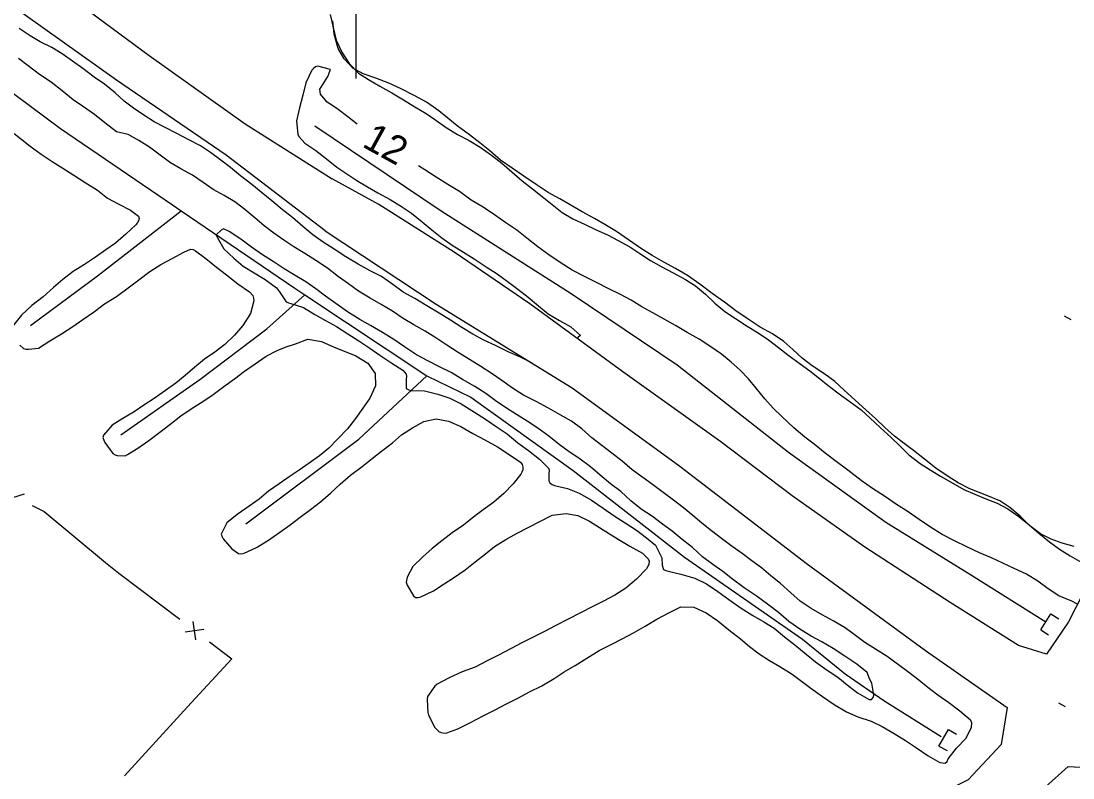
# Model space of a CAD drawing. Extents: x 219136 to 222520, y 5421589 to 5424530.
# Drawn here: x 221364.2 to 221476.8, y 5423515.1 to 5423596.2 of the extents above; entities that cross this region are included whole.
import ezdxf

# ---------------------------------------------------------------- set-up
doc = ezdxf.new("R2010")
doc.units = 0
for name, color, linetype in [('Level 1', 7, 'Continuous'), ('Level 19', 7, 'Continuous'), ('Level 2', 7, 'Continuous'), ('Level 26', 7, 'Continuous'), ('Level 3', 7, 'Continuous'), ('Level 37', 7, 'Continuous'), ('Level 4', 7, 'Continuous'), ('Level 61', 7, 'Continuous'), ('Level 7', 7, 'Continuous')]:
    doc.layers.add(name, color=color, linetype=linetype)

msp = doc.modelspace()

# ---------------------------------------------------------------- linework, layer by layer
at = {"layer": 'Level 1'}
for points in [[(221374.39, 5423584.29), (221373.12, 5423585.25), (221372.02, 5423586.17), (221370.84, 5423586.97), (221369.73, 5423587.72), (221368.55, 5423588.68), (221367.39, 5423589.61), (221366.14, 5423590.45), (221364.92, 5423591.38), (221363.87, 5423592.16)], [(221363.43, 5423584.14), (221365.12, 5423582.76), (221366.3, 5423581.91), (221367.48, 5423581.14), (221368.63, 5423580.42), (221369.83, 5423579.68), (221371.01, 5423578.89), (221372.34, 5423578.04), (221373.41, 5423577.2), (221374.63, 5423576.56), (221375.87, 5423575.92), (221376.73, 5423575.29), (221376.81, 5423575.04), (221376.74, 5423574.78), (221376.61, 5423574.54), (221376.44, 5423574.34), (221375.39, 5423573.35), (221374.28, 5423572.39), (221373.23, 5423571.67), (221372.15, 5423570.89), (221370.96, 5423570.11), (221369.74, 5423569.34), (221368.62, 5423568.51), (221367.65, 5423567.63), (221366.54, 5423566.64), (221365.33, 5423565.71), (221364.22, 5423564.69), (221363.35, 5423563.61)], [(221416.78, 5423556.85), (221415.65, 5423557.67), (221414.51, 5423558.45), (221413.39, 5423559.18), (221412.2, 5423559.94), (221410.98, 5423560.68), (221409.77, 5423561.47), (221408.58, 5423562.23), (221407.43, 5423562.95), (221406.22, 5423563.64), (221405.08, 5423564.31), (221403.95, 5423565.09), (221402.73, 5423565.83), (221401.54, 5423566.49), (221400.31, 5423567.26), (221399.22, 5423568.02), (221398.17, 5423568.79), (221396.97, 5423569.69), (221395.73, 5423570.54), (221394.55, 5423571.28), (221393.37, 5423572), (221392.3, 5423572.69), (221391.25, 5423573.44), (221390.21, 5423574.23), (221389.19, 5423575.09), (221388.14, 5423575.98), (221387.06, 5423576.81), (221385.91, 5423577.48), (221384.75, 5423578.14), (221383.67, 5423578.89), (221382.51, 5423579.66), (221381.29, 5423580.33), (221380.18, 5423581), (221379.06, 5423581.79), (221377.92, 5423582.65), (221376.77, 5423583.37), (221375.64, 5423584), (221374.39, 5423584.29)], [(221364.03, 5423561.48), (221364.44, 5423561.12), (221364.69, 5423561.04), (221364.95, 5423561.02), (221366.04, 5423561.13), (221367.26, 5423561.93), (221368.48, 5423562.68), (221369.71, 5423563.46), (221370.78, 5423564.2), (221372.02, 5423565.07), (221373.11, 5423565.87), (221374.4, 5423566.68), (221375.63, 5423567.6), (221376.78, 5423568.47), (221377.97, 5423569.34), (221379.12, 5423570.1), (221380.33, 5423570.75), (221381.59, 5423571.42), (221382.32, 5423571.74), (221382.59, 5423571.7), (221382.83, 5423571.58), (221383.94, 5423570.74), (221385.11, 5423569.82), (221386.15, 5423569), (221387.38, 5423568.04), (221388.64, 5423567.18), (221388.98, 5423566.78), (221389.07, 5423566.48), (221389.09, 5423566.22)], [(221389.09, 5423566.22), (221388.72, 5423564.84), (221387.92, 5423563.58), (221387.02, 5423562.53), (221386, 5423561.55), (221384.9, 5423560.73), (221383.81, 5423559.95), (221382.76, 5423559.11), (221381.75, 5423558.22), (221380.75, 5423557.41), (221379.63, 5423556.6), (221378.4, 5423555.76), (221377.32, 5423555.04), (221376.27, 5423554.34), (221375.06, 5423553.62), (221373.92, 5423552.88), (221373, 5423551.81), (221372.93, 5423551.57), (221373.01, 5423551.29), (221373.15, 5423551.04), (221373.99, 5423549.86), (221374.23, 5423549.72), (221374.47, 5423549.64), (221375.31, 5423549.63), (221375.57, 5423549.76), (221376.68, 5423550.42), (221377.85, 5423551.26), (221379.01, 5423552.15), (221380.09, 5423552.97), (221381.29, 5423553.88), (221382.47, 5423554.73), (221383.63, 5423555.44), (221384.74, 5423556.18), (221385.89, 5423557.02), (221387.02, 5423557.86), (221388.1, 5423558.67), (221389.24, 5423559.48), (221390.42, 5423560.27), (221391.58, 5423560.89), (221392.57, 5423561.29), (221393.56, 5423561.6)], [(221393.56, 5423561.6), (221394.88, 5423562.09), (221396.34, 5423561.86), (221397.69, 5423561.25), (221398.87, 5423560.8), (221400.03, 5423560.31), (221401.31, 5423559.54), (221402.08, 5423558.43), (221402.13, 5423557.12), (221401.51, 5423555.8), (221400.77, 5423554.72), (221399.98, 5423553.6), (221399.11, 5423552.51), (221398.08, 5423551.44), (221397.11, 5423550.44), (221396.11, 5423549.62), (221395.02, 5423548.84), (221393.95, 5423548.09), (221392.89, 5423547.35), (221391.8, 5423546.62), (221390.68, 5423545.82), (221389.66, 5423544.98), (221388.59, 5423544.23), (221387.32, 5423543.33), (221386.19, 5423542.44), (221385.61, 5423541.23), (221385.7, 5423540.95), (221385.81, 5423540.72), (221386.73, 5423539.64), (221387.45, 5423539.14), (221387.77, 5423539.13), (221388.05, 5423539.18), (221389.37, 5423539.81), (221390.68, 5423540.58), (221391.86, 5423541.43), (221392.97, 5423542.23), (221394.04, 5423543.04), (221395.15, 5423543.85), (221396.23, 5423544.7), (221397.3, 5423545.61), (221398.34, 5423546.57), (221399.46, 5423547.54), (221400.68, 5423548.47), (221401.77, 5423549.32), (221402.75, 5423550.11), (221403.96, 5423550.99), (221404.91, 5423551.87), (221406.07, 5423552.62), (221407.31, 5423553.29), (221408.63, 5423553.59), (221409.94, 5423553.33), (221411.26, 5423552.74), (221412.55, 5423552.02), (221413.84, 5423551.34), (221415.19, 5423550.58), (221416.44, 5423549.76), (221417.66, 5423548.93), (221417.82, 5423548.67), (221417.91, 5423548.4), (221417.91, 5423548.13), (221417.8, 5423547.86), (221417.67, 5423547.64), (221416.87, 5423546.62), (221415.87, 5423545.57), (221414.8, 5423544.65)], [(221455.66, 5423528.92), (221454.54, 5423529.63), (221453.53, 5423530.38), (221452.42, 5423531.21), (221451.13, 5423531.95), (221449.97, 5423532.58), (221448.79, 5423533.27), (221447.62, 5423534.04), (221446.6, 5423534.96), (221445.49, 5423535.93), (221444.47, 5423536.77), (221443.45, 5423537.61), (221442.42, 5423538.36), (221441.39, 5423539.14), (221440.32, 5423539.92), (221439.17, 5423540.77), (221438.09, 5423541.59), (221437.09, 5423542.4), (221436.12, 5423543.23), (221435.1, 5423544.05), (221434.03, 5423544.85), (221432.93, 5423545.69), (221431.8, 5423546.54), (221430.74, 5423547.3), (221429.62, 5423548.13), (221428.53, 5423549.04), (221427.45, 5423549.9), (221426.35, 5423550.71), (221425.3, 5423551.53), (221424.21, 5423552.49), (221423.11, 5423553.31), (221421.9, 5423554), (221420.64, 5423554.73), (221419.33, 5423555.44), (221417.97, 5423556.12), (221416.78, 5423556.85)], [(221414.8, 5423544.65), (221413.67, 5423543.83), (221412.67, 5423543.08), (221411.53, 5423542.19), (221410.34, 5423541.38), (221409.22, 5423540.52), (221408.2, 5423539.69), (221407.18, 5423538.8), (221406.13, 5423537.75), (221405.5, 5423536.63), (221405.4, 5423536.07), (221405.53, 5423535.78), (221406.19, 5423534.62), (221406.4, 5423534.46), (221406.68, 5423534.45), (221406.96, 5423534.51), (221408.35, 5423535.16), (221409.46, 5423535.9), (221410.57, 5423536.64), (221411.72, 5423537.41), (221412.8, 5423538.27), (221413.89, 5423539.11), (221414.85, 5423539.91), (221416.09, 5423540.65), (221417.29, 5423541.32), (221418.49, 5423541.95), (221419.8, 5423542.62), (221421.05, 5423543.26), (221422.54, 5423543.44), (221423.79, 5423543.23), (221425.05, 5423542.61), (221426.12, 5423541.93), (221427.18, 5423541.27), (221428.28, 5423540.59), (221429.37, 5423539.93), (221430.72, 5423539.18), (221431.34, 5423538.6), (221431.42, 5423538.32), (221431.39, 5423538.01), (221431.3, 5423537.76), (221431.15, 5423537.51), (221430.08, 5423536.41), (221428.94, 5423535.45), (221427.75, 5423534.69), (221426.53, 5423534.06), (221425.41, 5423533.48), (221424.09, 5423532.8), (221422.74, 5423532.11), (221421.38, 5423531.41), (221420.22, 5423530.82), (221419.09, 5423530.24), (221417.81, 5423529.58), (221416.65, 5423528.98), (221415.3, 5423528.28), (221414.09, 5423527.67), (221412.79, 5423527), (221411.39, 5423526.47), (221410, 5423525.85), (221408.71, 5423525.15), (221408.49, 5423524.96), (221407.7, 5423523.84), (221407.67, 5423523.54), (221407.71, 5423522.14), (221407.8, 5423521.83), (221408.48, 5423520.51)], [(221408.48, 5423520.51), (221408.9, 5423520.09), (221409.17, 5423519.98), (221409.49, 5423519.93), (221409.75, 5423519.94), (221410.94, 5423520.37), (221412.3, 5423521.07), (221413.66, 5423521.77), (221414.94, 5423522.43), (221416.07, 5423523.01), (221417.36, 5423523.68), (221418.63, 5423524.33), (221419.92, 5423524.99), (221421.24, 5423525.78), (221422.33, 5423526.5), (221423.5, 5423527.17), (221424.77, 5423527.94), (221426.08, 5423528.76), (221427.36, 5423529.42), (221428.54, 5423530.02), (221429.74, 5423530.65), (221431.02, 5423531.36), (221432.26, 5423532.13), (221433.48, 5423532.78), (221434.82, 5423533.43), (221436.22, 5423533.41), (221437.54, 5423532.81), (221438.78, 5423531.95), (221439.98, 5423530.99), (221441.2, 5423530.03), (221442.17, 5423529.2), (221443.23, 5423528.43), (221444.32, 5423527.71), (221445.42, 5423527.07), (221446.73, 5423526.25), (221447.76, 5423525.47), (221448.76, 5423524.73), (221450, 5423523.83), (221451.24, 5423523), (221452.57, 5423522.2), (221453.78, 5423521.68), (221455.21, 5423521.2), (221456.4, 5423520.64), (221457.67, 5423519.88), (221458.89, 5423519.13), (221460.06, 5423518.34), (221461.31, 5423517.5), (221462.57, 5423516.78), (221463.15, 5423516.71), (221463.34, 5423516.89), (221463.46, 5423517.16), (221464.34, 5423518.3), (221465.33, 5423519.36), (221465.97, 5423520.52), (221465.99, 5423521.07), (221465.83, 5423521.3), (221464.7, 5423522.28), (221463.51, 5423523.16), (221462.36, 5423524), (221461.29, 5423524.8), (221460.3, 5423525.59), (221459.25, 5423526.43), (221458.13, 5423527.25), (221456.93, 5423528.14), (221455.66, 5423528.92)]]:
    msp.add_lwpolyline(points, dxfattribs=at)
at = {"layer": 'Level 19'}
for points in [[(221308.16, 5423630.42), (221321.81, 5423627.23), (221333.51, 5423622.97), (221344.35, 5423617.13), (221355.99, 5423609.35), (221367.5, 5423600.19), (221377.89, 5423592.47), (221388.18, 5423585.16), (221397.48, 5423579.26)], [(221396.73, 5423573.72), (221386.13, 5423581.81), (221374.38, 5423589.83), (221362.74, 5423598.11), (221350.84, 5423608.04), (221338.76, 5423615.61), (221327.89, 5423620.77), (221316.89, 5423623.99), (221307.52, 5423626.72)], [(221478.73, 5423536.53), (221476.35, 5423531.85), (221474, 5423528.37), (221470.98, 5423529.32), (221463.67, 5423533.91), (221454.54, 5423539.83), (221446.73, 5423545.33), (221439.11, 5423551.12), (221428.62, 5423558.59), (221418.65, 5423565.88), (221410.54, 5423571.42), (221402.48, 5423576.51), (221397.48, 5423579.26)], [(221396.73, 5423573.72), (221408.63, 5423565.86), (221423.2, 5423556.9), (221434.71, 5423548.5), (221448.26, 5423538.11), (221461.01, 5423528.78), (221469.77, 5423522.68), (221469.13, 5423518.71), (221465.61, 5423514.92), (221460, 5423512.09), (221450.19, 5423508.8), (221437.04, 5423504.83), (221427.2, 5423501.53)], [(221435.67, 5423489.92), (221452.64, 5423497.48), (221461.47, 5423500.51), (221469.55, 5423505.36), (221471.66, 5423509.64), (221473.85, 5423514.15), (221476.32, 5423516.36), (221480.18, 5423516.14), (221486.62, 5423511.54), (221500.99, 5423501.74), (221513.95, 5423493.66), (221526.9, 5423485.19), (221540.31, 5423475.77), (221555.17, 5423465.85), (221570.47, 5423455.09), (221587.08, 5423443.28)]]:
    msp.add_lwpolyline(points, dxfattribs=at)
at = {"layer": 'Level 2'}
for points in [[(221397.28, 5423596.88), (221397.55, 5423595.62), (221397.9, 5423594.13), (221398.53, 5423592.83), (221399.3, 5423591.63), (221400.29, 5423590.59), (221401.38, 5423589.9), (221402.58, 5423589.2), (221403.88, 5423588.48), (221405.12, 5423587.73), (221406.33, 5423586.99), (221407.54, 5423586.27), (221408.58, 5423585.56), (221409.68, 5423584.75), (221410.91, 5423584.03), (221412.17, 5423583.37), (221413.32, 5423582.65), (221414.53, 5423581.82), (221415.67, 5423580.95), (221416.73, 5423580.01), (221417.83, 5423579.07), (221418.95, 5423578.2), (221419.97, 5423577.39), (221421.05, 5423576.52), (221422.12, 5423575.68), (221423.26, 5423574.99), (221424.51, 5423574.41), (221425.75, 5423573.81), (221426.96, 5423573.26), (221428.11, 5423572.68), (221429.37, 5423571.98), (221430.45, 5423571.29), (221431.58, 5423570.54), (221432.71, 5423569.88), (221434.02, 5423569.19), (221435.33, 5423568.49), (221436.39, 5423567.82), (221437.47, 5423566.91), (221438.48, 5423565.96), (221439.54, 5423565.07), (221440.69, 5423564.3), (221441.92, 5423563.51), (221443.11, 5423562.79)], [(221398.95, 5423570.92), (221397.68, 5423571.73), (221396.5, 5423572.49), (221395.4, 5423573.29), (221394.33, 5423574.17), (221393.24, 5423575.12), (221392.12, 5423576), (221391.02, 5423576.93), (221389.89, 5423577.84), (221388.86, 5423578.67), (221387.68, 5423579.6), (221386.61, 5423580.47), (221385.57, 5423581.27), (221384.44, 5423582.09), (221383.38, 5423582.82), (221382.12, 5423583.45), (221380.85, 5423584.12), (221379.6, 5423584.78), (221378.42, 5423585.39), (221377.31, 5423586.08), (221376.22, 5423586.82), (221375.21, 5423587.6), (221374.25, 5423588.48), (221373.11, 5423589.39), (221371.99, 5423590.17), (221370.79, 5423591.07), (221369.66, 5423591.87), (221368.57, 5423592.64), (221367.47, 5423593.33), (221366.22, 5423593.95), (221365.12, 5423594.57), (221363.96, 5423595.37)], [(221400.16, 5423585.14), (221399.15, 5423585.92), (221398.13, 5423586.71), (221396.92, 5423587.51), (221396.24, 5423588.35), (221396.17, 5423588.87), (221396.29, 5423589.09), (221397.02, 5423590.24), (221397.29, 5423590.97), (221395.95, 5423591.34), (221395.71, 5423591.25), (221395.49, 5423591.09), (221395.31, 5423590.89), (221394.66, 5423589.56), (221394.34, 5423588.24), (221394, 5423586.87), (221393.65, 5423585.48), (221393.82, 5423584.03), (221393.96, 5423583.76), (221394.56, 5423583.09), (221395.73, 5423582.31), (221396.87, 5423581.4), (221397.97, 5423580.53), (221399.06, 5423579.81), (221400.11, 5423579.1), (221401.25, 5423578.4), (221402.37, 5423577.78), (221403.69, 5423577.05), (221404.89, 5423576.31), (221405.97, 5423575.6), (221407.13, 5423574.67), (221408.14, 5423573.8), (221409.21, 5423572.94), (221410.33, 5423572.18), (221411.53, 5423571.43), (221412.69, 5423570.71)], [(221435.5, 5423562.83), (221434.25, 5423563.56), (221433.04, 5423564.24), (221431.81, 5423564.92), (221430.63, 5423565.58), (221429.51, 5423566.28), (221428.36, 5423566.89), (221427.11, 5423567.5), (221425.8, 5423568.17), (221424.49, 5423568.82), (221423.19, 5423569.49), (221421.9, 5423570.31), (221420.68, 5423571.14), (221419.51, 5423571.99), (221418.34, 5423572.93), (221417.25, 5423573.76), (221416.09, 5423574.56), (221414.85, 5423575.43), (221413.64, 5423576.22), (221412.37, 5423577), (221411.12, 5423577.9), (221409.88, 5423578.68), (221408.63, 5423579.44), (221407.42, 5423580.23), (221406.74, 5423580.65)], [(221454.77, 5423526.42), (221453.66, 5423527.31), (221452.4, 5423528.17), (221451.15, 5423528.98), (221449.93, 5423529.69), (221448.77, 5423530.32), (221447.66, 5423530.99), (221446.4, 5423531.87), (221445.27, 5423532.83), (221444.12, 5423533.74), (221442.89, 5423534.62), (221441.61, 5423535.48), (221440.35, 5423536.42), (221439.32, 5423537.23), (221438.24, 5423537.98), (221437.15, 5423538.81), (221436.06, 5423539.79), (221434.96, 5423540.67), (221433.88, 5423541.54), (221432.86, 5423542.31), (221431.78, 5423543.11), (221430.58, 5423543.92), (221429.48, 5423544.81), (221428.38, 5423545.8), (221427.28, 5423546.6), (221426.17, 5423547.54), (221425.14, 5423548.44), (221423.9, 5423549.35), (221422.86, 5423550.05), (221421.79, 5423550.84), (221420.7, 5423551.73), (221419.5, 5423552.59), (221418.36, 5423553.31), (221417.23, 5423554.05), (221416.14, 5423554.71), (221414.95, 5423555.53), (221413.95, 5423556.29), (221412.76, 5423557.05), (221411.45, 5423557.8), (221410.22, 5423558.52), (221408.98, 5423559.13), (221407.74, 5423559.77), (221406.51, 5423560.44), (221405.22, 5423561.3), (221404.09, 5423562.08), (221402.86, 5423562.83), (221401.6, 5423563.57), (221400.43, 5423564.21), (221399.12, 5423565.03), (221397.89, 5423565.93), (221396.76, 5423566.72), (221395.73, 5423567.5), (221394.67, 5423568.24), (221393.53, 5423568.92), (221392.33, 5423569.65), (221391.26, 5423570.35), (221390.03, 5423571.13), (221388.85, 5423571.97), (221387.69, 5423572.8), (221386.44, 5423573.62), (221385.84, 5423573.9), (221385.61, 5423573.79), (221385.05, 5423573.28), (221385.16, 5423573.01), (221385.87, 5423571.79)], [(221385.87, 5423571.79), (221386.94, 5423570.77), (221387.94, 5423569.91), (221389.13, 5423569.19), (221390.31, 5423568.49), (221391.51, 5423567.61), (221391.83, 5423567.18), (221392.56, 5423566.11), (221392.79, 5423565.99), (221393.06, 5423565.91), (221394.4, 5423565.49), (221395.63, 5423564.73), (221396.76, 5423564.11), (221397.96, 5423563.47), (221399.15, 5423562.67), (221400.32, 5423561.91), (221401.53, 5423561.15), (221402.6, 5423560.38), (221403.86, 5423559.55), (221405.06, 5423558.79), (221405.4, 5423558.37), (221405.43, 5423558.11), (221405.41, 5423557.85), (221405.42, 5423556.81), (221405.68, 5423556.67), (221405.95, 5423556.61), (221407.37, 5423556.58), (221408.81, 5423556.23), (221410.09, 5423555.79), (221411.29, 5423555.17), (221412.71, 5423554.28), (221413.9, 5423553.53), (221415.06, 5423552.77), (221416.23, 5423551.96), (221417.38, 5423551.01), (221418.5, 5423550.17), (221419.68, 5423549.25), (221420.7, 5423548.26), (221420.73, 5423548.01), (221420.7, 5423547.75), (221420.67, 5423546.95)], [(221418.89, 5423559.55), (221417.65, 5423560.17), (221416.32, 5423560.76), (221414.98, 5423561.41), (221413.72, 5423562.01), (221412.55, 5423562.65), (221411.37, 5423563.37), (221410.17, 5423564.14), (221408.93, 5423564.89), (221407.63, 5423565.69), (221406.33, 5423566.46), (221405.07, 5423567.15), (221403.98, 5423567.94), (221402.77, 5423568.82), (221401.54, 5423569.43), (221400.26, 5423570.12), (221398.95, 5423570.92)], [(221412.69, 5423570.71), (221414.08, 5423569.79), (221415.15, 5423569.09), (221416.22, 5423568.3), (221417.36, 5423567.46), (221418.47, 5423566.6), (221419.57, 5423565.67), (221420.61, 5423564.82), (221421.84, 5423564.09), (221423.06, 5423563.44), (221424.06, 5423562.49), (221423.83, 5423562.31), (221423.74, 5423562.15)], [(221477.31, 5423533.74), (221476.69, 5423534.05), (221475.29, 5423534.63), (221474.18, 5423535.38), (221473.06, 5423536.2), (221471.84, 5423536.93), (221470.52, 5423537.54), (221469.3, 5423538.13), (221468.09, 5423538.68), (221466.82, 5423539.24), (221465.47, 5423539.87), (221464.12, 5423540.51), (221462.81, 5423541.19), (221461.57, 5423541.97), (221460.36, 5423542.8), (221459.16, 5423543.61), (221457.92, 5423544.41), (221456.63, 5423545.28), (221455.34, 5423546.12), (221454.13, 5423546.97), (221452.71, 5423548.08), (221451.47, 5423548.99), (221450.29, 5423549.91), (221449.12, 5423550.85), (221448.1, 5423551.61), (221446.92, 5423552.61), (221445.65, 5423553.83), (221444.73, 5423554.73), (221443.83, 5423555.71), (221442.88, 5423556.87), (221442.06, 5423557.84), (221441.18, 5423558.78), (221440.23, 5423559.65), (221439.17, 5423560.51), (221438.02, 5423561.29), (221436.77, 5423562.09), (221435.5, 5423562.83)], [(221443.11, 5423562.79), (221444.23, 5423562.02), (221445.3, 5423561.22), (221446.42, 5423560.33), (221447.6, 5423559.48), (221448.65, 5423558.7), (221449.67, 5423557.88), (221450.73, 5423557.04), (221451.77, 5423556.24), (221452.97, 5423555.41), (221454.12, 5423554.55), (221455.09, 5423553.63), (221456.18, 5423552.64), (221457.35, 5423551.57), (221458.36, 5423550.6), (221459.25, 5423549.71), (221460.44, 5423548.79), (221461.51, 5423548.12), (221462.65, 5423547.44), (221463.94, 5423546.68), (221465.14, 5423546.01), (221466.3, 5423545.51), (221467.49, 5423545), (221468.71, 5423544.53), (221469.86, 5423543.94), (221471.01, 5423543.12), (221472.13, 5423542.22), (221473.15, 5423541.35), (221474.3, 5423540.42), (221475.38, 5423539.62), (221476.52, 5423538.91), (221477.78, 5423538.19)], [(221420.67, 5423546.95), (221420.8, 5423546.72), (221421.04, 5423546.54), (221421.31, 5423546.43), (221422.69, 5423546.12), (221423.94, 5423545.62), (221425.24, 5423544.86), (221426.49, 5423544), (221427.67, 5423543.2), (221428.86, 5423542.45), (221430.06, 5423541.65), (221431.16, 5423540.85), (221432.12, 5423540.04), (221432.79, 5423538.71), (221432.81, 5423537.91), (221432.96, 5423537.43), (221433.21, 5423537.33), (221433.46, 5423537.28), (221434.84, 5423536.95), (221436.32, 5423536.5), (221437.59, 5423535.91), (221438.77, 5423535.08), (221439.98, 5423534.24), (221441.29, 5423533.29), (221442.52, 5423532.51), (221443.72, 5423531.84), (221444.81, 5423531.15), (221445.91, 5423530.25), (221447.05, 5423529.38), (221448.23, 5423528.38), (221449.23, 5423527.54), (221450.49, 5423526.68), (221451.63, 5423525.9), (221452.63, 5423525.11), (221453.74, 5423524.25), (221455.01, 5423523.52), (221455.26, 5423523.54), (221455.43, 5423523.75), (221455.5, 5423523.99), (221455.29, 5423525.27), (221455.08, 5423525.66), (221454.77, 5423526.42)]]:
    msp.add_lwpolyline(points, dxfattribs=at)
at = {"layer": 'Level 26'}
for p, q in [((221473.37, 5423531), (221474.46, 5423532.7)), ((221474.46, 5423532.7), (221475.3, 5423532.16)), ((221473.37, 5423531), (221474.21, 5423530.46)), ((221462.47, 5423518.54), (221463.48, 5423520.3)), ((221463.48, 5423520.3), (221464.34, 5423519.8)), ((221462.47, 5423518.54), (221463.34, 5423518.05))]:
    msp.add_line(p, q, dxfattribs=at)
at = {"layer": 'Level 3'}
for p, q in [((221475.88, 5423564.61), (221476.58, 5423564.21)), ((221475.28, 5423523.17), (221475.98, 5423522.78))]:
    msp.add_line(p, q, dxfattribs=at)
at = {"layer": 'Level 37'}
for p, q in [((221362.61, 5423544.94), (221364.52, 5423545.54)), ((221382.88, 5423529.91), (221382.6, 5423531.89)), ((221381.75, 5423530.77), (221383.73, 5423531.04))]:
    msp.add_line(p, q, dxfattribs=at)
for points in [[(221365.34, 5423544.31), (221366.63, 5423543.64), (221373.22, 5423538.21)], [(221373.22, 5423538.21), (221374.63, 5423537.05), (221381.15, 5423532.11)], [(221384.33, 5423529.7), (221386.73, 5423527.88), (221382, 5423522.73)], [(221382, 5423522.73), (221375.24, 5423515.36)]]:
    msp.add_lwpolyline(points, dxfattribs=at)
at = {"layer": 'Level 4'}
for points in [[(221302.97, 5423621.59), (221311.22, 5423619.24), (221319.04, 5423616.82), (221328.21, 5423612), (221336.79, 5423606.77), (221345.74, 5423601.37), (221357.02, 5423593.07), (221368.38, 5423584.66), (221380.38, 5423576.5), (221381.31, 5423575.86)], [(221395.64, 5423584.93), (221409.14, 5423575.85), (221423.08, 5423567.01), (221434.44, 5423559.37), (221446.37, 5423550.01), (221456.77, 5423542.52), (221465.95, 5423536.85), (221473.91, 5423531.84)], [(221365.18, 5423563.56), (221372.34, 5423568.87), (221381.31, 5423575.86)], [(221381.31, 5423575.86), (221393.47, 5423567.55), (221394.54, 5423566.84)], [(221374.84, 5423551.87), (221383.3, 5423557.79), (221390.48, 5423563.2), (221394.54, 5423566.84)], [(221394.54, 5423566.84), (221407.63, 5423558.18)], [(221388.25, 5423542.33), (221400.35, 5423551.4), (221407.63, 5423558.18)], [(221407.63, 5423558.18), (221412.33, 5423555.88)], [(221412.33, 5423555.88), (221423.28, 5423548.05), (221435.23, 5423538.75), (221447.84, 5423529.98), (221452.44, 5423526.27), (221456.68, 5423523.36), (221462.71, 5423519.57)]]:
    msp.add_lwpolyline(points, dxfattribs=at)
at = {"layer": 'Level 61'}
msp.add_lwpolyline([(221400, 5423610), (221400, 5423600), (221400, 5423590)], dxfattribs=at)
at = {"layer": 'Level 7'}
for points in [[(221440.73, 5423565.13), (221439.49, 5423566.05), (221438.18, 5423567.01), (221436.87, 5423568), (221435.55, 5423568.92), (221434.26, 5423569.68), (221433.02, 5423570.36), (221431.77, 5423571.08), (221430.51, 5423571.85), (221429.23, 5423572.74), (221427.92, 5423573.64), (221426.67, 5423574.37), (221425.56, 5423575.01), (221424.25, 5423575.73), (221422.98, 5423576.49), (221421.86, 5423577.14), (221420.62, 5423577.81), (221419.32, 5423578.67), (221418.02, 5423579.56), (221416.76, 5423580.4), (221415.51, 5423581.26), (221414.36, 5423582.27), (221413.31, 5423583.13), (221412.2, 5423583.98), (221410.87, 5423584.95), (221409.88, 5423585.76), (221408.89, 5423586.56), (221407.6, 5423587.48), (221406.28, 5423588.2), (221404.88, 5423588.89), (221403.55, 5423589.5), (221402.17, 5423590.05), (221400.79, 5423590.51), (221399.7, 5423591.13), (221398.76, 5423592.11), (221398.12, 5423593.24), (221397.7, 5423594.75), (221397.55, 5423596.19)], [(221476.94, 5423539.89), (221475.65, 5423540.28), (221474.47, 5423540.69), (221473.36, 5423541.28), (221472.21, 5423542.13), (221471.15, 5423543.14), (221470.07, 5423544.08), (221469, 5423544.79), (221467.61, 5423545.38), (221465.76, 5423546.09), (221464.52, 5423546.74), (221463.45, 5423547.4), (221462.13, 5423548.29), (221460.93, 5423549.25), (221459.75, 5423550.17), (221458.75, 5423550.92), (221457.7, 5423551.73), (221456.67, 5423552.66), (221455.67, 5423553.62), (221454.65, 5423554.54), (221453.48, 5423555.58), (221452.33, 5423556.66), (221451.3, 5423557.57), (221450.26, 5423558.34), (221448.88, 5423559.25), (221447.82, 5423560.08), (221446.81, 5423561), (221445.87, 5423561.87), (221444.65, 5423562.69), (221443.33, 5423563.4), (221442.03, 5423564.23), (221440.73, 5423565.13)]]:
    msp.add_lwpolyline(points, dxfattribs=at)

# ---------------------------------------------------------------- texts
at = {"layer": 'Level 2'}
msp.add_text('12', height=3, rotation=331.1816, dxfattribs=at).set_placement((221400.57, 5423582.78))

doc.saveas('drawing.dxf')
